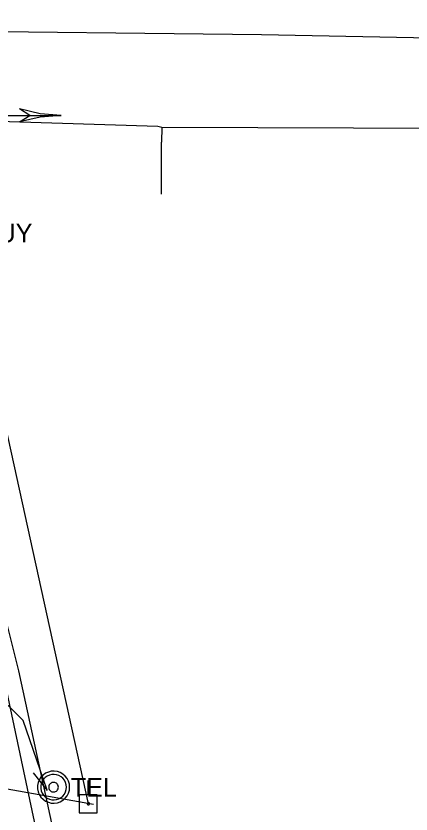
# Model space of a CAD drawing. Extents: x 596028 to 606371, y 330010 to 403088.
# Drawn here: x 604855.3 to 604936.6, y 339167.3 to 339331.5 of the extents above; entities that cross this region are included whole.
import ezdxf

# ---------------------------------------------------------------- set-up
doc = ezdxf.new("R2010")
doc.units = 0
for name, color, linetype in [('E_SIG', 7, 'Continuous'), ('E_UTL_EGuyWire', 7, 'Continuous'), ('E_UTL_EPowerPole', 7, 'Continuous'), ('E_UTL_FO_UG', 7, 'Continuous'), ('E_UTL_G_UG', 7, 'Continuous'), ('E_UTL_Overhead', 7, 'Continuous'), ('E_UTL_T_MH', 7, 'Continuous'), ('E_UTL_T_UG', 7, 'Continuous'), ('E_UTL_W_UG', 7, 'Continuous')]:
    doc.layers.add(name, color=color, linetype=linetype)

msp = doc.modelspace()

# ---------------------------------------------------------------- linework, layer by layer
at = {"layer": 'E_SIG'}
for points in [[(604864.56, 339311.05), (604860.24, 339311.38), (604856.02, 339312.38)], [(604858.15, 339311.05), (604856.02, 339312.38)], [(604849.61, 339311.05), (604864.56, 339311.05)], [(604864.56, 339311.05), (604860.24, 339310.71), (604856.02, 339309.71)], [(604856.02, 339309.71), (604858.15, 339311.05)]]:
    msp.add_lwpolyline(points, dxfattribs=at)
at = {"layer": 'E_UTL_EPowerPole'}
for points in [[(604870.15, 339171.22), (604870.15, 339174.13)], [(604871.99, 339171.22), (604868.3, 339171.22)], [(604868.3, 339171.22), (604868.3, 339167.53)], [(604871.99, 339167.53), (604871.99, 339171.22)], [(604870.42, 339169.38), (604870.41, 339169.43), (604870.4, 339169.47), (604870.38, 339169.51), (604870.35, 339169.55), (604870.32, 339169.58), (604870.28, 339169.6), (604870.24, 339169.61), (604870.19, 339169.62), (604870.15, 339169.62), (604870.1, 339169.61), (604870.06, 339169.59), (604870.02, 339169.56), (604869.99, 339169.53), (604869.97, 339169.49), (604869.95, 339169.45), (604869.94, 339169.4), (604869.94, 339169.36), (604869.95, 339169.31), (604869.97, 339169.27), (604869.99, 339169.23), (604870.02, 339169.2), (604870.06, 339169.18), (604870.1, 339169.16), (604870.15, 339169.15), (604870.19, 339169.14), (604870.24, 339169.15), (604870.28, 339169.17), (604870.32, 339169.19), (604870.35, 339169.22), (604870.38, 339169.25), (604870.4, 339169.29), (604870.41, 339169.34), (604870.42, 339169.38)], [(604868.3, 339167.53), (604871.99, 339167.53)]]:
    msp.add_lwpolyline(points, dxfattribs=at)
at = {"layer": 'E_UTL_FO_UG'}
msp.add_lwpolyline([(604858.79, 339175.74), (604861.69, 339172.1)], dxfattribs=at)
at = {"layer": 'E_UTL_G_UG'}
msp.add_line((604885.21, 339294.86), (604885.21, 339305.54), dxfattribs=at)
for points in [[(604848.74, 339224.99), (604839.38, 339263.68), (604833.64, 339289.73), (604829.38, 339309.27), (604842.98, 339310.1), (604884.47, 339308.8), (604885.27, 339308.62), (604944.46, 339308.43), (604976.87, 339308.43), (605026.37, 339307.52), (605035.2, 339307.44)], [(604885.27, 339308.62), (604885.21, 339305.54)], [(604930.39, 338852.74), (604855.87, 339196.73), (604848.74, 339224.99)]]:
    msp.add_lwpolyline(points, dxfattribs=at)
at = {"layer": 'E_UTL_Overhead'}
for p, q in [((604870.18, 339169.38), (604841.61, 339299.51)), ((604719.64, 339196.1), (604871.21, 339169.26))]:
    msp.add_line(p, q, dxfattribs=at)
at = {"layer": 'E_UTL_T_MH'}
for points in [[(604866.31, 339172.79), (604866.25, 339173.41), (604866.07, 339174.01), (604865.78, 339174.57), (604865.39, 339175.06), (604864.92, 339175.48), (604864.38, 339175.79), (604863.78, 339175.99), (604863.16, 339176.08), (604862.54, 339176.05), (604861.93, 339175.91), (604861.36, 339175.64), (604860.84, 339175.28), (604860.41, 339174.83), (604860.07, 339174.3), (604859.84, 339173.72), (604859.72, 339173.1), (604859.72, 339172.47), (604859.84, 339171.86), (604860.07, 339171.27), (604860.41, 339170.75), (604860.84, 339170.29), (604861.36, 339169.93), (604861.93, 339169.67), (604862.54, 339169.52), (604863.16, 339169.49), (604863.78, 339169.58), (604864.38, 339169.79), (604864.92, 339170.1), (604865.39, 339170.51), (604865.78, 339171), (604866.07, 339171.56), (604866.25, 339172.16), (604866.31, 339172.79)], [(604865.65, 339172.79), (604865.6, 339173.29), (604865.46, 339173.77), (604865.23, 339174.21), (604864.92, 339174.61), (604864.54, 339174.94), (604864.1, 339175.19), (604863.63, 339175.35), (604863.13, 339175.42), (604862.63, 339175.4), (604862.14, 339175.28), (604861.69, 339175.07), (604861.28, 339174.78), (604860.93, 339174.42), (604860.66, 339174), (604860.47, 339173.53), (604860.38, 339173.04), (604860.38, 339172.54), (604860.47, 339172.04), (604860.66, 339171.58), (604860.93, 339171.16), (604861.28, 339170.79), (604861.69, 339170.5), (604862.14, 339170.29), (604862.63, 339170.17), (604863.13, 339170.15), (604863.63, 339170.22), (604864.1, 339170.39), (604864.54, 339170.64), (604864.92, 339170.97), (604865.23, 339171.36), (604865.46, 339171.81), (604865.6, 339172.29), (604865.65, 339172.79)], [(604864, 339172.79), (604863.98, 339172.97), (604863.93, 339173.15), (604863.84, 339173.32), (604863.72, 339173.47), (604863.58, 339173.59), (604863.42, 339173.69), (604863.24, 339173.75), (604863.05, 339173.78), (604862.87, 339173.77), (604862.68, 339173.72), (604862.51, 339173.64), (604862.36, 339173.54), (604862.23, 339173.4), (604862.13, 339173.24), (604862.06, 339173.07), (604862.02, 339172.88), (604862.02, 339172.69), (604862.06, 339172.51), (604862.13, 339172.33), (604862.23, 339172.18), (604862.36, 339172.04), (604862.51, 339171.93), (604862.68, 339171.85), (604862.87, 339171.81), (604863.05, 339171.8), (604863.24, 339171.82), (604863.42, 339171.89), (604863.58, 339171.98), (604863.72, 339172.1), (604863.84, 339172.25), (604863.93, 339172.42), (604863.98, 339172.6), (604864, 339172.79)]]:
    msp.add_lwpolyline(points, dxfattribs=at)
at = {"layer": 'E_UTL_T_UG'}
for points in [[(604802.47, 339324.93), (604802.34, 339330.16), (604815.04, 339329.07), (604833.78, 339328.51), (604905.77, 339327.69), (604947.48, 339326.87), (604995.92, 339325.96), (605041.41, 339325.29), (605093.86, 339324.38), (605154.88, 339322.71)], [(604861.66, 339172.14), (604860.9, 339174.37), (604856.77, 339186.5), (604853.76, 339189.54), (604847.78, 339190.4), (604835.42, 339191.04), (604823.52, 339197.63), (604810.64, 339244.98), (604804.14, 339271.36), (604801.08, 339284.89)]]:
    msp.add_lwpolyline(points, dxfattribs=at)
at = {"layer": 'E_UTL_W_UG'}
msp.add_lwpolyline([(604874.71, 339088.99), (604861.04, 339156.34), (604850.17, 339207.5), (604838.95, 339256.89), (604821.49, 339331.51)], dxfattribs=at)

# ---------------------------------------------------------------- texts
at = {"layer": 'E_UTL_EGuyWire'}
msp.add_text('GUY', height=3.85, dxfattribs=at).set_placement((604847.49, 339284.9))
at = {"layer": 'E_UTL_T_MH'}
msp.add_text('TEL', height=3.849, dxfattribs=at).set_placement((604866.57, 339170.84))

doc.saveas('drawing.dxf')
